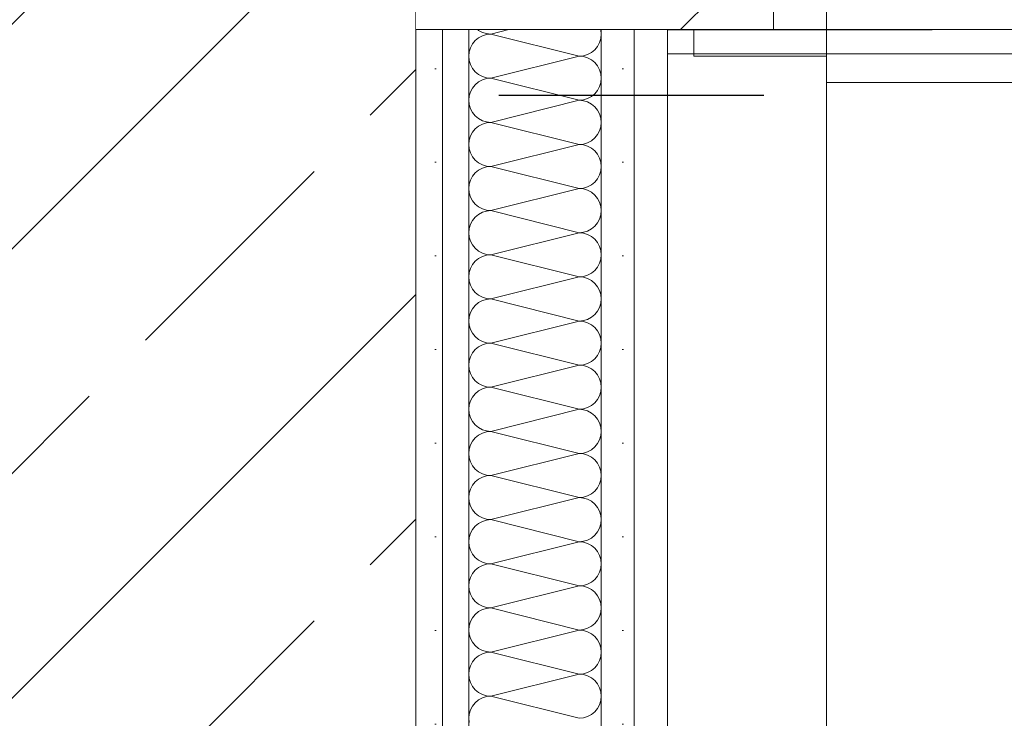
# Model space of a CAD drawing. Header units: metres. Extents: x -4 to 99, y -11 to 17.
# Tile 427 of 656: x 40.13 to 40.502, y 5.5 to 5.764. Entities that reach past the tile are written whole.
import ezdxf

# ---------------------------------------------------------------- set-up
doc = ezdxf.new("R2010")
doc.units = ezdxf.units.M
doc.header["$MEASUREMENT"] = 0
for name, pattern in [('Strichlinie eng', [0.115, 0.075, -0.04]), ('Untersicht', [0.1, 0.075, -0.025]), ('Wipeout_Contour', [1, 0, -1])]:
    doc.linetypes.add(name, pattern=pattern)
for name, color, linetype in [('152 - Bemaßung_ Beschriftung.Ausbau', 7, 'Continuous'), ('301 - Elemente.Linie', 7, 'Continuous'), ('605 - Struktur.Wand Innen', 7, 'Continuous'), ('607 - Struktur.Stütze', 7, 'Continuous'), ('650 - Abdeckung.Fußboden Aufbau', 7, 'Continuous'), ('Neubau_606 - Struktur.Wand Innen Ausbau', 7, 'Continuous'), ('Neubau_650 - Abdeckung.Fußboden Aufbau', 7, 'Continuous'), ('Neubau_653 - Abdeckung.TB Verkofferung', 7, 'Continuous')]:
    doc.layers.add(name, color=color, linetype=linetype)
doc.styles.add('ERSTELLTER_STIL_2', font='txt')
doc.dimstyles.new('ERSTELLTER_STIL__2', dxfattribs={"dimtxt": 0.1, "dimasz": 0.0532, "dimexe": 0.18, "dimexo": 0.0625, "dimgap": 0, "dimtad": 1, "dimtih": 1, "dimtoh": 1, "dimzin": 0, "dimdsep": 46, "dimtxsty": 'ERSTELLTER_STIL_2', "dimblk": 'ARROWHEAD_2', "dimblk1": 'ARROWHEAD_2', "dimblk2": 'ARROWHEAD_2', "dimcen": 0.09, "dimse1": 1, "dimse2": 1, "dimclrd": 7, "dimclre": 7, "dimclrt": 7, "dimazin": 0, "dimtfac": 1, "dimtdec": 4, "dimtmove": 0, "dimatfit": 3, "dimfxl": 1, "dimtolj": 1, "dimtzin": 0, "dimarcsym": 0})
pattern_1 = [(45, (0, 0), (-0.01767767, 0.01767767), [0, -0.025])]

# ---------------------------------------------------------------- blocks, each defined once
blk = doc.blocks.new('*X7')
at = {"layer": 'Neubau_606 - Struktur.Wand Innen Ausbau', "color": 7, "linetype": 'Continuous', "lineweight": 5}
for p, q in [((40.30334, 5.76), (40.30368, 5.75973)), ((40.30368, 5.75973), (40.30512, 5.75896)), ((40.31503, 5.76), (40.30831, 5.75832)), ((40.34982, 5.75995), (40.3498, 5.76)), ((40.34998, 5.75832), (40.34982, 5.75995)), ((40.30242, 5.75588), (40.30138, 5.75462)), ((40.30368, 5.75692), (40.30242, 5.75588)), ((40.30512, 5.75769), (40.30368, 5.75692)), ((40.30512, 5.75896), (40.30668, 5.75848)), ((40.30668, 5.75816), (40.30512, 5.75769)), ((40.30668, 5.75848), (40.30831, 5.75832)), ((40.30831, 5.75832), (40.30668, 5.75816)), ((40.34164, 5.74999), (40.30831, 5.75832)), ((40.34934, 5.75513), (40.34982, 5.7567)), ((40.34982, 5.7567), (40.34998, 5.75832)), ((40.30061, 5.75318), (40.30014, 5.75161)), ((40.30138, 5.75462), (40.30061, 5.75318)), ((40.34627, 5.75139), (40.34753, 5.75243)), ((40.34753, 5.75243), (40.34857, 5.75369)), ((40.34857, 5.75369), (40.34934, 5.75513)), ((40.30014, 5.75161), (40.29998, 5.74999)), ((40.29998, 5.74999), (40.30014, 5.74836)), ((40.30014, 5.74836), (40.30061, 5.7468)), ((40.34164, 5.74999), (40.30831, 5.74165)), ((40.34164, 5.74999), (40.34327, 5.75015)), ((40.34327, 5.74983), (40.34164, 5.74999)), ((40.34327, 5.75015), (40.34483, 5.75062)), ((40.34483, 5.74935), (40.34327, 5.74983)), ((40.34483, 5.75062), (40.34627, 5.75139)), ((40.34627, 5.74858), (40.34483, 5.74935)), ((40.34753, 5.74755), (40.34627, 5.74858)), ((40.30061, 5.7468), (40.30138, 5.74536)), ((40.30138, 5.74536), (40.30242, 5.7441)), ((40.34857, 5.74628), (40.34753, 5.74755)), ((40.34934, 5.74484), (40.34857, 5.74628)), ((40.34982, 5.74328), (40.34934, 5.74484)), ((40.30242, 5.7441), (40.30368, 5.74306)), ((40.30368, 5.74306), (40.30512, 5.74229)), ((40.30512, 5.74102), (40.30368, 5.74025)), ((40.30512, 5.74229), (40.30668, 5.74181)), ((40.30668, 5.74149), (40.30512, 5.74102)), ((40.30668, 5.74181), (40.30831, 5.74165)), ((40.30831, 5.74165), (40.30668, 5.74149)), ((40.34164, 5.73332), (40.30831, 5.74165)), ((40.34998, 5.74165), (40.34982, 5.74328)), ((40.34982, 5.74003), (40.34998, 5.74165)), ((40.30138, 5.73795), (40.30061, 5.73651)), ((40.30242, 5.73921), (40.30138, 5.73795)), ((40.30368, 5.74025), (40.30242, 5.73921)), ((40.34857, 5.73702), (40.34934, 5.73847)), ((40.34934, 5.73847), (40.34982, 5.74003)), ((40.30014, 5.73495), (40.29998, 5.73332)), ((40.29998, 5.73332), (40.30014, 5.7317)), ((40.30061, 5.73651), (40.30014, 5.73495)), ((40.34164, 5.73332), (40.30831, 5.72499)), ((40.34164, 5.73332), (40.34327, 5.73348)), ((40.34327, 5.73316), (40.34164, 5.73332)), ((40.34327, 5.73348), (40.34483, 5.73396)), ((40.34483, 5.73396), (40.34627, 5.73473)), ((40.34627, 5.73473), (40.34753, 5.73576)), ((40.34753, 5.73576), (40.34857, 5.73702)), ((40.30014, 5.7317), (40.30061, 5.73013)), ((40.30061, 5.73013), (40.30138, 5.72869)), ((40.34483, 5.73269), (40.34327, 5.73316)), ((40.34627, 5.73192), (40.34483, 5.73269)), ((40.34753, 5.73088), (40.34627, 5.73192)), ((40.34857, 5.72962), (40.34753, 5.73088)), ((40.34934, 5.72818), (40.34857, 5.72962)), ((40.30138, 5.72869), (40.30242, 5.72743)), ((40.30242, 5.72743), (40.30368, 5.72639)), ((40.30368, 5.72639), (40.30512, 5.72562)), ((40.34982, 5.72661), (40.34934, 5.72818)), ((40.34998, 5.72499), (40.34982, 5.72661)), ((40.30242, 5.72255), (40.30138, 5.72128)), ((40.30368, 5.72358), (40.30242, 5.72255)), ((40.30512, 5.72435), (40.30368, 5.72358)), ((40.30512, 5.72562), (40.30668, 5.72515)), ((40.30668, 5.72483), (40.30512, 5.72435)), ((40.30668, 5.72515), (40.30831, 5.72499)), ((40.30831, 5.72499), (40.30668, 5.72483)), ((40.34164, 5.71665), (40.30831, 5.72499)), ((40.34934, 5.7218), (40.34982, 5.72336)), ((40.34982, 5.72336), (40.34998, 5.72499)), ((40.30061, 5.71984), (40.30014, 5.71828)), ((40.30138, 5.72128), (40.30061, 5.71984)), ((40.34627, 5.71806), (40.34753, 5.7191)), ((40.34753, 5.7191), (40.34857, 5.72036)), ((40.34857, 5.72036), (40.34934, 5.7218)), ((40.30014, 5.71828), (40.29998, 5.71665)), ((40.29998, 5.71665), (40.30014, 5.71503)), ((40.30014, 5.71503), (40.30061, 5.71347)), ((40.34164, 5.71665), (40.30831, 5.70832)), ((40.34164, 5.71665), (40.34327, 5.71681)), ((40.34327, 5.71649), (40.34164, 5.71665)), ((40.34327, 5.71681), (40.34483, 5.71729)), ((40.34483, 5.71602), (40.34327, 5.71649)), ((40.34483, 5.71729), (40.34627, 5.71806)), ((40.34627, 5.71525), (40.34483, 5.71602)), ((40.34753, 5.71421), (40.34627, 5.71525)), ((40.30061, 5.71347), (40.30138, 5.71202)), ((40.30138, 5.71202), (40.30242, 5.71076)), ((40.34857, 5.71295), (40.34753, 5.71421)), ((40.34934, 5.71151), (40.34857, 5.71295)), ((40.34982, 5.70995), (40.34934, 5.71151)), ((40.30242, 5.71076), (40.30368, 5.70973)), ((40.30368, 5.70973), (40.30512, 5.70896)), ((40.30512, 5.70769), (40.30368, 5.70692)), ((40.30512, 5.70896), (40.30668, 5.70848)), ((40.30668, 5.70816), (40.30512, 5.70769)), ((40.30668, 5.70848), (40.30831, 5.70832)), ((40.30831, 5.70832), (40.30668, 5.70816)), ((40.34164, 5.69999), (40.30831, 5.70832)), ((40.34998, 5.70832), (40.34982, 5.70995)), ((40.34982, 5.7067), (40.34998, 5.70832)), ((40.30138, 5.70462), (40.30061, 5.70318)), ((40.30242, 5.70588), (40.30138, 5.70462)), ((40.30368, 5.70692), (40.30242, 5.70588)), ((40.34753, 5.70243), (40.34857, 5.70369)), ((40.34857, 5.70369), (40.34934, 5.70513)), ((40.34934, 5.70513), (40.34982, 5.7067)), ((40.30014, 5.70161), (40.29998, 5.69999)), ((40.29998, 5.69999), (40.30014, 5.69836)), ((40.30061, 5.70318), (40.30014, 5.70161)), ((40.34164, 5.69999), (40.30831, 5.69165)), ((40.34164, 5.69999), (40.34327, 5.70015)), ((40.34327, 5.69983), (40.34164, 5.69999)), ((40.34327, 5.70015), (40.34483, 5.70062)), ((40.34483, 5.70062), (40.34627, 5.70139)), ((40.34627, 5.70139), (40.34753, 5.70243)), ((40.30014, 5.69836), (40.30061, 5.6968)), ((40.30061, 5.6968), (40.30138, 5.69536)), ((40.34483, 5.69935), (40.34327, 5.69983)), ((40.34627, 5.69858), (40.34483, 5.69935)), ((40.34753, 5.69755), (40.34627, 5.69858)), ((40.34857, 5.69628), (40.34753, 5.69755)), ((40.34934, 5.69484), (40.34857, 5.69628)), ((40.30138, 5.69536), (40.30242, 5.6941)), ((40.30242, 5.6941), (40.30368, 5.69306)), ((40.30368, 5.69306), (40.30512, 5.69229)), ((40.34982, 5.69328), (40.34934, 5.69484)), ((40.34998, 5.69165), (40.34982, 5.69328)), ((40.30242, 5.68921), (40.30138, 5.68795)), ((40.30368, 5.69025), (40.30242, 5.68921)), ((40.30512, 5.69102), (40.30368, 5.69025)), ((40.30512, 5.69229), (40.30668, 5.69181)), ((40.30668, 5.69149), (40.30512, 5.69102)), ((40.30668, 5.69181), (40.30831, 5.69165)), ((40.30831, 5.69165), (40.30668, 5.69149)), ((40.34164, 5.68332), (40.30831, 5.69165)), ((40.34934, 5.68847), (40.34982, 5.69003)), ((40.34982, 5.69003), (40.34998, 5.69165)), ((40.30061, 5.68651), (40.30014, 5.68495)), ((40.30138, 5.68795), (40.30061, 5.68651)), ((40.34627, 5.68473), (40.34753, 5.68576)), ((40.34753, 5.68576), (40.34857, 5.68702)), ((40.34857, 5.68702), (40.34934, 5.68847)), ((40.30014, 5.68495), (40.29998, 5.68332)), ((40.29998, 5.68332), (40.30014, 5.6817)), ((40.30014, 5.6817), (40.30061, 5.68013)), ((40.34164, 5.68332), (40.30831, 5.67499)), ((40.34164, 5.68332), (40.34327, 5.68348)), ((40.34327, 5.68316), (40.34164, 5.68332)), ((40.34327, 5.68348), (40.34483, 5.68396)), ((40.34483, 5.68269), (40.34327, 5.68316)), ((40.34483, 5.68396), (40.34627, 5.68473)), ((40.34627, 5.68192), (40.34483, 5.68269)), ((40.34753, 5.68088), (40.34627, 5.68192)), ((40.30061, 5.68013), (40.30138, 5.67869)), ((40.30138, 5.67869), (40.30242, 5.67743)), ((40.34857, 5.67962), (40.34753, 5.68088)), ((40.34934, 5.67818), (40.34857, 5.67962)), ((40.34982, 5.67661), (40.34934, 5.67818)), ((40.30242, 5.67743), (40.30368, 5.67639)), ((40.30368, 5.67639), (40.30512, 5.67562)), ((40.30512, 5.67435), (40.30368, 5.67358)), ((40.30512, 5.67562), (40.30668, 5.67515)), ((40.30668, 5.67483), (40.30512, 5.67435)), ((40.30668, 5.67515), (40.30831, 5.67499)), ((40.30831, 5.67499), (40.30668, 5.67483)), ((40.34164, 5.66665), (40.30831, 5.67499)), ((40.34998, 5.67499), (40.34982, 5.67661)), ((40.34982, 5.67336), (40.34998, 5.67499)), ((40.30138, 5.67128), (40.30061, 5.66984)), ((40.30242, 5.67255), (40.30138, 5.67128)), ((40.30368, 5.67358), (40.30242, 5.67255)), ((40.34753, 5.6691), (40.34857, 5.67036)), ((40.34857, 5.67036), (40.34934, 5.6718)), ((40.34934, 5.6718), (40.34982, 5.67336)), ((40.30014, 5.66828), (40.29998, 5.66665)), ((40.29998, 5.66665), (40.30014, 5.66503)), ((40.30061, 5.66984), (40.30014, 5.66828)), ((40.34164, 5.66665), (40.30831, 5.65832)), ((40.34164, 5.66665), (40.34327, 5.66681)), ((40.34327, 5.66649), (40.34164, 5.66665)), ((40.34327, 5.66681), (40.34483, 5.66729)), ((40.34483, 5.66602), (40.34327, 5.66649)), ((40.34483, 5.66729), (40.34627, 5.66806)), ((40.34627, 5.66806), (40.34753, 5.6691)), ((40.30014, 5.66503), (40.30061, 5.66347)), ((40.30061, 5.66347), (40.30138, 5.66202)), ((40.34627, 5.66525), (40.34483, 5.66602)), ((40.34753, 5.66421), (40.34627, 5.66525)), ((40.34857, 5.66295), (40.34753, 5.66421)), ((40.34934, 5.66151), (40.34857, 5.66295)), ((40.30138, 5.66202), (40.30242, 5.66076)), ((40.30242, 5.66076), (40.30368, 5.65973)), ((40.30368, 5.65973), (40.30512, 5.65896)), ((40.34982, 5.65995), (40.34934, 5.66151)), ((40.34998, 5.65832), (40.34982, 5.65995)), ((40.30242, 5.65588), (40.30138, 5.65462)), ((40.30368, 5.65692), (40.30242, 5.65588)), ((40.30512, 5.65769), (40.30368, 5.65692)), ((40.30512, 5.65896), (40.30668, 5.65848)), ((40.30668, 5.65816), (40.30512, 5.65769)), ((40.30668, 5.65848), (40.30831, 5.65832)), ((40.30831, 5.65832), (40.30668, 5.65816)), ((40.34164, 5.64999), (40.30831, 5.65832)), ((40.34934, 5.65513), (40.34982, 5.6567)), ((40.34982, 5.6567), (40.34998, 5.65832)), ((40.30014, 5.65161), (40.29998, 5.64999)), ((40.30061, 5.65318), (40.30014, 5.65161)), ((40.30138, 5.65462), (40.30061, 5.65318)), ((40.34627, 5.65139), (40.34753, 5.65243)), ((40.34753, 5.65243), (40.34857, 5.65369)), ((40.34857, 5.65369), (40.34934, 5.65513)), ((40.29998, 5.64999), (40.30014, 5.64836)), ((40.30014, 5.64836), (40.30061, 5.6468)), ((40.34164, 5.64999), (40.30831, 5.64165)), ((40.34164, 5.64999), (40.34327, 5.65015)), ((40.34327, 5.64983), (40.34164, 5.64999)), ((40.34327, 5.65015), (40.34483, 5.65062)), ((40.34483, 5.64935), (40.34327, 5.64983)), ((40.34483, 5.65062), (40.34627, 5.65139)), ((40.34627, 5.64858), (40.34483, 5.64935)), ((40.34753, 5.64755), (40.34627, 5.64858)), ((40.30061, 5.6468), (40.30138, 5.64536)), ((40.30138, 5.64536), (40.30242, 5.6441)), ((40.30242, 5.6441), (40.30368, 5.64306)), ((40.34857, 5.64628), (40.34753, 5.64755)), ((40.34934, 5.64484), (40.34857, 5.64628)), ((40.34982, 5.64328), (40.34934, 5.64484)), ((40.30368, 5.64306), (40.30512, 5.64229)), ((40.30512, 5.64102), (40.30368, 5.64025)), ((40.30512, 5.64229), (40.30668, 5.64181)), ((40.30668, 5.64149), (40.30512, 5.64102)), ((40.30668, 5.64181), (40.30831, 5.64165)), ((40.30831, 5.64165), (40.30668, 5.64149)), ((40.34164, 5.63332), (40.30831, 5.64165)), ((40.34998, 5.64165), (40.34982, 5.64328)), ((40.34982, 5.64003), (40.34998, 5.64165)), ((40.30138, 5.63795), (40.30061, 5.63651)), ((40.30242, 5.63921), (40.30138, 5.63795)), ((40.30368, 5.64025), (40.30242, 5.63921)), ((40.34753, 5.63576), (40.34857, 5.63702)), ((40.34857, 5.63702), (40.34934, 5.63847)), ((40.34934, 5.63847), (40.34982, 5.64003)), ((40.30014, 5.63495), (40.29998, 5.63332)), ((40.29998, 5.63332), (40.30014, 5.6317)), ((40.30061, 5.63651), (40.30014, 5.63495)), ((40.34164, 5.63332), (40.30831, 5.62499)), ((40.34164, 5.63332), (40.34327, 5.63348)), ((40.34327, 5.63316), (40.34164, 5.63332)), ((40.34327, 5.63348), (40.34483, 5.63396)), ((40.34483, 5.63269), (40.34327, 5.63316)), ((40.34483, 5.63396), (40.34627, 5.63473)), ((40.34627, 5.63473), (40.34753, 5.63576)), ((40.30014, 5.6317), (40.30061, 5.63013)), ((40.30061, 5.63013), (40.30138, 5.62869)), ((40.34627, 5.63192), (40.34483, 5.63269)), ((40.34753, 5.63088), (40.34627, 5.63192)), ((40.34857, 5.62962), (40.34753, 5.63088)), ((40.34934, 5.62818), (40.34857, 5.62962)), ((40.30138, 5.62869), (40.30242, 5.62743)), ((40.30242, 5.62743), (40.30368, 5.62639)), ((40.30368, 5.62639), (40.30512, 5.62562)), ((40.30512, 5.62562), (40.30668, 5.62515)), ((40.34982, 5.62661), (40.34934, 5.62818)), ((40.34998, 5.62499), (40.34982, 5.62661)), ((40.30242, 5.62255), (40.30138, 5.62128)), ((40.30368, 5.62358), (40.30242, 5.62255)), ((40.30512, 5.62435), (40.30368, 5.62358)), ((40.30668, 5.62483), (40.30512, 5.62435)), ((40.30668, 5.62515), (40.30831, 5.62499)), ((40.30831, 5.62499), (40.30668, 5.62483)), ((40.34164, 5.61665), (40.30831, 5.62499)), ((40.34857, 5.62036), (40.34934, 5.6218)), ((40.34934, 5.6218), (40.34982, 5.62336)), ((40.34982, 5.62336), (40.34998, 5.62499)), ((40.30014, 5.61828), (40.29998, 5.61665)), ((40.30061, 5.61984), (40.30014, 5.61828)), ((40.30138, 5.62128), (40.30061, 5.61984)), ((40.34483, 5.61729), (40.34627, 5.61806)), ((40.34627, 5.61806), (40.34753, 5.6191)), ((40.34753, 5.6191), (40.34857, 5.62036)), ((40.29998, 5.61665), (40.30014, 5.61503)), ((40.30014, 5.61503), (40.30061, 5.61347)), ((40.34164, 5.61665), (40.30831, 5.60832)), ((40.34164, 5.61665), (40.34327, 5.61681)), ((40.34327, 5.61649), (40.34164, 5.61665)), ((40.34327, 5.61681), (40.34483, 5.61729)), ((40.34483, 5.61602), (40.34327, 5.61649)), ((40.34627, 5.61525), (40.34483, 5.61602)), ((40.34753, 5.61421), (40.34627, 5.61525)), ((40.30061, 5.61347), (40.30138, 5.61202)), ((40.30138, 5.61202), (40.30242, 5.61076)), ((40.30242, 5.61076), (40.30368, 5.60973)), ((40.34857, 5.61295), (40.34753, 5.61421)), ((40.34934, 5.61151), (40.34857, 5.61295)), ((40.34982, 5.60995), (40.34934, 5.61151)), ((40.30368, 5.60692), (40.30242, 5.60588)), ((40.30368, 5.60973), (40.30512, 5.60896)), ((40.30512, 5.60769), (40.30368, 5.60692)), ((40.30512, 5.60896), (40.30668, 5.60848)), ((40.30668, 5.60816), (40.30512, 5.60769)), ((40.30668, 5.60848), (40.30831, 5.60832)), ((40.30831, 5.60832), (40.30668, 5.60816)), ((40.34164, 5.59999), (40.30831, 5.60832)), ((40.34998, 5.60832), (40.34982, 5.60995)), ((40.34982, 5.6067), (40.34998, 5.60832)), ((40.30138, 5.60462), (40.30061, 5.60318)), ((40.30242, 5.60588), (40.30138, 5.60462)), ((40.34753, 5.60243), (40.34857, 5.60369)), ((40.34857, 5.60369), (40.34934, 5.60513)), ((40.34934, 5.60513), (40.34982, 5.6067)), ((40.30014, 5.60161), (40.29998, 5.59999)), ((40.29998, 5.59999), (40.30014, 5.59836)), ((40.30061, 5.60318), (40.30014, 5.60161)), ((40.34164, 5.59999), (40.30831, 5.59165)), ((40.34164, 5.59999), (40.34327, 5.60015)), ((40.34327, 5.59983), (40.34164, 5.59999)), ((40.34327, 5.60015), (40.34483, 5.60062)), ((40.34483, 5.59935), (40.34327, 5.59983)), ((40.34483, 5.60062), (40.34627, 5.60139)), ((40.34627, 5.60139), (40.34753, 5.60243)), ((40.30014, 5.59836), (40.30061, 5.5968)), ((40.30061, 5.5968), (40.30138, 5.59536)), ((40.34627, 5.59858), (40.34483, 5.59935)), ((40.34753, 5.59755), (40.34627, 5.59858)), ((40.34857, 5.59628), (40.34753, 5.59755)), ((40.34934, 5.59484), (40.34857, 5.59628)), ((40.30138, 5.59536), (40.30242, 5.5941)), ((40.30242, 5.5941), (40.30368, 5.59306)), ((40.30368, 5.59306), (40.30512, 5.59229)), ((40.30512, 5.59229), (40.30668, 5.59181)), ((40.34982, 5.59328), (40.34934, 5.59484)), ((40.34998, 5.59165), (40.34982, 5.59328)), ((40.30242, 5.58921), (40.30138, 5.58795)), ((40.30368, 5.59025), (40.30242, 5.58921)), ((40.30512, 5.59102), (40.30368, 5.59025)), ((40.30668, 5.59149), (40.30512, 5.59102)), ((40.30668, 5.59181), (40.30831, 5.59165)), ((40.30831, 5.59165), (40.30668, 5.59149)), ((40.34164, 5.58332), (40.30831, 5.59165)), ((40.34857, 5.58702), (40.34934, 5.58847)), ((40.34934, 5.58847), (40.34982, 5.59003)), ((40.34982, 5.59003), (40.34998, 5.59165)), ((40.30014, 5.58495), (40.29998, 5.58332)), ((40.30061, 5.58651), (40.30014, 5.58495)), ((40.30138, 5.58795), (40.30061, 5.58651)), ((40.34483, 5.58396), (40.34627, 5.58473)), ((40.34627, 5.58473), (40.34753, 5.58576)), ((40.34753, 5.58576), (40.34857, 5.58702)), ((40.29998, 5.58332), (40.30014, 5.5817)), ((40.30014, 5.5817), (40.30061, 5.58013)), ((40.34164, 5.58332), (40.30831, 5.57499)), ((40.34164, 5.58332), (40.34327, 5.58348)), ((40.34327, 5.58316), (40.34164, 5.58332)), ((40.34327, 5.58348), (40.34483, 5.58396)), ((40.34483, 5.58269), (40.34327, 5.58316)), ((40.34627, 5.58192), (40.34483, 5.58269)), ((40.34753, 5.58088), (40.34627, 5.58192)), ((40.34857, 5.57962), (40.34753, 5.58088)), ((40.30061, 5.58013), (40.30138, 5.57869)), ((40.30138, 5.57869), (40.30242, 5.57743)), ((40.30242, 5.57743), (40.30368, 5.57639)), ((40.34934, 5.57818), (40.34857, 5.57962)), ((40.34982, 5.57661), (40.34934, 5.57818)), ((40.30368, 5.57358), (40.30242, 5.57255)), ((40.30368, 5.57639), (40.30512, 5.57562)), ((40.30512, 5.57435), (40.30368, 5.57358)), ((40.30512, 5.57562), (40.30668, 5.57515)), ((40.30668, 5.57483), (40.30512, 5.57435)), ((40.30668, 5.57515), (40.30831, 5.57499)), ((40.30831, 5.57499), (40.30668, 5.57483)), ((40.34164, 5.56665), (40.30831, 5.57499)), ((40.34998, 5.57499), (40.34982, 5.57661)), ((40.34982, 5.57336), (40.34998, 5.57499)), ((40.30061, 5.56984), (40.30014, 5.56828)), ((40.30138, 5.57128), (40.30061, 5.56984)), ((40.30242, 5.57255), (40.30138, 5.57128)), ((40.34753, 5.5691), (40.34857, 5.57036)), ((40.34857, 5.57036), (40.34934, 5.5718)), ((40.34934, 5.5718), (40.34982, 5.57336)), ((40.30014, 5.56828), (40.29998, 5.56665)), ((40.29998, 5.56665), (40.30014, 5.56503)), ((40.34164, 5.56665), (40.30831, 5.55832)), ((40.34164, 5.56665), (40.34327, 5.56681)), ((40.34327, 5.56649), (40.34164, 5.56665)), ((40.34327, 5.56681), (40.34483, 5.56729)), ((40.34483, 5.56602), (40.34327, 5.56649)), ((40.34483, 5.56729), (40.34627, 5.56806)), ((40.34627, 5.56525), (40.34483, 5.56602)), ((40.34627, 5.56806), (40.34753, 5.5691)), ((40.30014, 5.56503), (40.30061, 5.56347)), ((40.30061, 5.56347), (40.30138, 5.56202)), ((40.34753, 5.56421), (40.34627, 5.56525)), ((40.34857, 5.56295), (40.34753, 5.56421)), ((40.34934, 5.56151), (40.34857, 5.56295)), ((40.30138, 5.56202), (40.30242, 5.56076)), ((40.30242, 5.56076), (40.30368, 5.55973)), ((40.30368, 5.55973), (40.30512, 5.55896)), ((40.30512, 5.55896), (40.30668, 5.55848)), ((40.34982, 5.55995), (40.34934, 5.56151)), ((40.34998, 5.55832), (40.34982, 5.55995)), ((40.30242, 5.55588), (40.30138, 5.55462)), ((40.30368, 5.55692), (40.30242, 5.55588)), ((40.30512, 5.55769), (40.30368, 5.55692)), ((40.30668, 5.55816), (40.30512, 5.55769)), ((40.30668, 5.55848), (40.30831, 5.55832)), ((40.30831, 5.55832), (40.30668, 5.55816)), ((40.34164, 5.54999), (40.30831, 5.55832)), ((40.34857, 5.55369), (40.34934, 5.55513)), ((40.34934, 5.55513), (40.34982, 5.5567)), ((40.34982, 5.5567), (40.34998, 5.55832)), ((40.30014, 5.55161), (40.29998, 5.54999)), ((40.30061, 5.55318), (40.30014, 5.55161)), ((40.30138, 5.55462), (40.30061, 5.55318)), ((40.34483, 5.55062), (40.34627, 5.55139)), ((40.34627, 5.55139), (40.34753, 5.55243)), ((40.34753, 5.55243), (40.34857, 5.55369)), ((40.29998, 5.54999), (40.30014, 5.54836)), ((40.30014, 5.54836), (40.30061, 5.5468)), ((40.34164, 5.54999), (40.30831, 5.54165)), ((40.34164, 5.54999), (40.34327, 5.55015)), ((40.34327, 5.54983), (40.34164, 5.54999)), ((40.34327, 5.55015), (40.34483, 5.55062)), ((40.34483, 5.54935), (40.34327, 5.54983)), ((40.34627, 5.54858), (40.34483, 5.54935)), ((40.34753, 5.54755), (40.34627, 5.54858)), ((40.34857, 5.54628), (40.34753, 5.54755)), ((40.30061, 5.5468), (40.30138, 5.54536)), ((40.30138, 5.54536), (40.30242, 5.5441)), ((40.30242, 5.5441), (40.30368, 5.54306)), ((40.34934, 5.54484), (40.34857, 5.54628)), ((40.34982, 5.54328), (40.34934, 5.54484)), ((40.30368, 5.54025), (40.30242, 5.53921)), ((40.30368, 5.54306), (40.30512, 5.54229)), ((40.30512, 5.54102), (40.30368, 5.54025)), ((40.30512, 5.54229), (40.30668, 5.54181)), ((40.30668, 5.54149), (40.30512, 5.54102)), ((40.30668, 5.54181), (40.30831, 5.54165)), ((40.30831, 5.54165), (40.30668, 5.54149)), ((40.34164, 5.53332), (40.30831, 5.54165)), ((40.34934, 5.53847), (40.34982, 5.54003)), ((40.34998, 5.54165), (40.34982, 5.54328)), ((40.34982, 5.54003), (40.34998, 5.54165)), ((40.30061, 5.53651), (40.30014, 5.53495)), ((40.30138, 5.53795), (40.30061, 5.53651)), ((40.30242, 5.53921), (40.30138, 5.53795)), ((40.34753, 5.53576), (40.34857, 5.53702)), ((40.34857, 5.53702), (40.34934, 5.53847)), ((40.30014, 5.53495), (40.29998, 5.53332)), ((40.29998, 5.53332), (40.30014, 5.5317)), ((40.34164, 5.53332), (40.30831, 5.52499)), ((40.34164, 5.53332), (40.34327, 5.53348)), ((40.34327, 5.53316), (40.34164, 5.53332)), ((40.34327, 5.53348), (40.34483, 5.53396)), ((40.34483, 5.53269), (40.34327, 5.53316)), ((40.34483, 5.53396), (40.34627, 5.53473)), ((40.34627, 5.53192), (40.34483, 5.53269)), ((40.34627, 5.53473), (40.34753, 5.53576)), ((40.30014, 5.5317), (40.30061, 5.53013)), ((40.30061, 5.53013), (40.30138, 5.52869)), ((40.34753, 5.53088), (40.34627, 5.53192)), ((40.34857, 5.52962), (40.34753, 5.53088)), ((40.34934, 5.52818), (40.34857, 5.52962)), ((40.30138, 5.52869), (40.30242, 5.52743)), ((40.30242, 5.52743), (40.30368, 5.52639)), ((40.30368, 5.52639), (40.30512, 5.52562)), ((40.30512, 5.52562), (40.30668, 5.52515)), ((40.30668, 5.52515), (40.30831, 5.52499)), ((40.34982, 5.52661), (40.34934, 5.52818)), ((40.34998, 5.52499), (40.34982, 5.52661)), ((40.30242, 5.52255), (40.30138, 5.52128)), ((40.30368, 5.52358), (40.30242, 5.52255)), ((40.30512, 5.52435), (40.30368, 5.52358)), ((40.30668, 5.52483), (40.30512, 5.52435)), ((40.30831, 5.52499), (40.30668, 5.52483)), ((40.34164, 5.51665), (40.30831, 5.52499)), ((40.34857, 5.52036), (40.34934, 5.5218)), ((40.34934, 5.5218), (40.34982, 5.52336)), ((40.34982, 5.52336), (40.34998, 5.52499)), ((40.30014, 5.51828), (40.29998, 5.51665)), ((40.30061, 5.51984), (40.30014, 5.51828)), ((40.30138, 5.52128), (40.30061, 5.51984)), ((40.34483, 5.51729), (40.34627, 5.51806)), ((40.34627, 5.51806), (40.34753, 5.5191)), ((40.34753, 5.5191), (40.34857, 5.52036)), ((40.29998, 5.51665), (40.30014, 5.51503)), ((40.30014, 5.51503), (40.30061, 5.51347)), ((40.34164, 5.51665), (40.30831, 5.50832)), ((40.34164, 5.51665), (40.34327, 5.51681)), ((40.34327, 5.51649), (40.34164, 5.51665)), ((40.34327, 5.51681), (40.34483, 5.51729)), ((40.34483, 5.51602), (40.34327, 5.51649)), ((40.34627, 5.51525), (40.34483, 5.51602)), ((40.34753, 5.51421), (40.34627, 5.51525)), ((40.34857, 5.51295), (40.34753, 5.51421)), ((40.30061, 5.51347), (40.30138, 5.51202)), ((40.30138, 5.51202), (40.30242, 5.51076)), ((40.30242, 5.51076), (40.30368, 5.50973)), ((40.34934, 5.51151), (40.34857, 5.51295)), ((40.34982, 5.50995), (40.34934, 5.51151)), ((40.30368, 5.50692), (40.30242, 5.50588)), ((40.30368, 5.50973), (40.30512, 5.50896)), ((40.30512, 5.50769), (40.30368, 5.50692)), ((40.30512, 5.50896), (40.30668, 5.50848)), ((40.30668, 5.50816), (40.30512, 5.50769)), ((40.30668, 5.50848), (40.30831, 5.50832)), ((40.30831, 5.50832), (40.30668, 5.50816)), ((40.34164, 5.49999), (40.30831, 5.50832)), ((40.34934, 5.50513), (40.34982, 5.5067)), ((40.34998, 5.50832), (40.34982, 5.50995)), ((40.34982, 5.5067), (40.34998, 5.50832)), ((40.30061, 5.50318), (40.30014, 5.50161)), ((40.30138, 5.50462), (40.30061, 5.50318)), ((40.30242, 5.50588), (40.30138, 5.50462)), ((40.34753, 5.50243), (40.34857, 5.50369)), ((40.34857, 5.50369), (40.34934, 5.50513)), ((40.30014, 5.50161), (40.29998, 5.49999)), ((40.29998, 5.49999), (40.30014, 5.49836)), ((40.34164, 5.49999), (40.34327, 5.50015)), ((40.34327, 5.50015), (40.34483, 5.50062)), ((40.34483, 5.50062), (40.34627, 5.50139)), ((40.34627, 5.50139), (40.34753, 5.50243))]:
    blk.add_line(p, q, dxfattribs=at)
blk = doc.blocks.new('*D587')
at = {"layer": '152 - Bemaßung_ Beschriftung.Ausbau', "color": 7, "linetype": 'Continuous', "lineweight": 5}
for p, q in [((40.27999, 6.98038), (40.27999, 7.08538)), ((42.09999, 6.98038), (42.09999, 7.08538)), ((40.3002, 7.06788), (40.25978, 6.99788)), ((42.1202, 7.06788), (42.07978, 6.99788)), ((40.27999, 7.03288), (42.09999, 7.03288))]:
    blk.add_line(p, q, dxfattribs=at)
at = {"layer": '152 - Bemaßung_ Beschriftung.Ausbau', "color": 7, "lineweight": 5, "char_height": 0.1, "attachment_point": 7, "style": 'ERSTELLTER_STIL_2'}
for s, insert in [('\\A1;{\\pql;\\fArial|b0|i0|c0|p38;12\\fArial|b0|i0|c0|p38;\\A1{\\H.66x;\\S5^  ;}}', (41.8779, 7.0518)), ('\\A1;{\\pql;\\fArial|b0|i0|c0|p38;1,82}', (40.95603, 7.05288))]:
    blk.add_mtext(s, dxfattribs=dict(at, insert=insert))
blk = doc.blocks.new('ARROWHEAD_2')
at = {"color": 0, "linetype": 'Continuous', "lineweight": 0}
for p, q in [((-0.3781, -0.655), (0.3781, 0.655)), ((0, 0), (-1, 0))]:
    blk.add_line(p, q, dxfattribs=at)
blk = doc.blocks.new('*D633')
at = {"layer": '152 - Bemaßung_ Beschriftung.Ausbau', "color": 7, "linetype": 'Continuous', "lineweight": 5}
for p, q in [((40.165, 4.5121), (40.165, 4.6171)), ((40.37498, 4.5121), (40.37498, 4.6171)), ((40.18521, 4.5996), (40.14479, 4.5296)), ((40.39518, 4.5996), (40.35477, 4.5296)), ((40.13077, 4.5646), (40.165, 4.5646)), ((40.165, 4.5646), (40.37498, 4.5646))]:
    blk.add_line(p, q, dxfattribs=at)
at = {"color": 254, "linetype": 'Wipeout_Contour', "lineweight": 0, "ltscale": 162.154862}
blk.add_wipeout([(40.17267, 4.56317), (40.3673, 4.56317), (40.3673, 4.70603), (40.17267, 4.70603)], dxfattribs=at).dxf.layer = '152 - Bemaßung_ Beschriftung.Ausbau'
at = {"layer": '152 - Bemaßung_ Beschriftung.Ausbau', "color": 7, "lineweight": 5, "insert": (40.1941, 4.5846), "char_height": 0.1, "attachment_point": 7, "style": 'ERSTELLTER_STIL_2'}
blk.add_mtext('\\A1;{\\pql;\\fArial|b0|i0|c0|p38;21}', dxfattribs=at)
blk = doc.blocks.new('*D634')
at = {"layer": '152 - Bemaßung_ Beschriftung.Ausbau', "color": 7, "linetype": 'Continuous', "lineweight": 5}
for p, q in [((40.37498, 4.5121), (40.37498, 4.6171)), ((42.09999, 4.5121), (42.09999, 4.6171)), ((40.39518, 4.5996), (40.35477, 4.5296)), ((42.07978, 4.5296), (42.1202, 4.5996)), ((40.37498, 4.5646), (42.09999, 4.5646)), ((42.09999, 4.5646), (42.13422, 4.5646))]:
    blk.add_line(p, q, dxfattribs=at)
at = {"layer": '152 - Bemaßung_ Beschriftung.Ausbau', "color": 7, "lineweight": 5, "insert": (41.07941, 4.56519), "char_height": 0.1, "attachment_point": 7, "style": 'ERSTELLTER_STIL_2'}
blk.add_mtext('\\A1;{\\pql;\\fArial|b0|i0|c0|p38;1,72\\fArial|b0|i0|c0|p38;\\A1{\\H.66x;\\S5^  ;}}', dxfattribs=at)

msp = doc.modelspace()

# ---------------------------------------------------------------- hatches: boundary and pattern name
at = {"layer": '607 - Struktur.Stütze', "linetype": 'Continuous', "lineweight": 0, "true_color": 0x000000}
h = msp.add_hatch(dxfattribs=at)
h.set_pattern_fill('Beton__Stahlbeton_0001', color=18, style=0, pattern_type=2)
h.set_pattern_definition([(45, (0, 0), (-0.0848528, 0.0848528), []), (45, (-0.04243, 0.04243), (-0.0848528, 0.0848528), [0.09, -0.03])])
h.paths.add_polyline_path([(39.97999, 5.19998), (40.27999, 5.19998), (40.27999, 5.99998), (39.97999, 5.99998)])
h = msp.add_hatch(dxfattribs=at)
h.set_pattern_fill('Gips_0001', color=18, style=0, pattern_type=2)
h.set_pattern_definition(pattern_1)
h.paths.add_polyline_path([(40.165, 5.19998), (40.165, 5.18998), (40.28999, 5.18998), (40.28999, 5.76), (40.27999, 5.76), (40.27999, 5.19998)])
at = {"layer": 'Neubau_606 - Struktur.Wand Innen Ausbau', "linetype": 'Continuous', "lineweight": 0, "true_color": 0x000000}
h = msp.add_hatch(dxfattribs=at)
h.set_pattern_fill('Gips_0001', color=18, style=0, pattern_type=2)
h.set_pattern_definition(pattern_1)
h.paths.add_polyline_path([(40.34998, 5.76), (40.34998, 5.17998), (40.36248, 5.17998), (40.36248, 5.76)])
h = msp.add_hatch(dxfattribs=at)
h.set_pattern_fill('Gips_0001', color=18, style=0, pattern_type=2)
h.set_pattern_definition(pattern_1)
h.paths.add_polyline_path([(40.36248, 5.76), (40.36248, 5.17998), (40.37498, 5.17998), (40.37498, 5.76)])
at = {"layer": 'Neubau_650 - Abdeckung.Fußboden Aufbau', "linetype": 'Continuous', "lineweight": 13, "true_color": 0xafafaf}
h = msp.add_hatch(dxfattribs=at)
h.set_pattern_fill('Raster_60x60_Fuge_2mm_0001', color=253, style=0, pattern_type=2)
h.set_pattern_definition([(0, (40.93646, 5.1485), (0, 0.602), []), (90, (40.93646, 5.1485), (-0.602, 0), [])])
h.paths.add_polyline_path([(42.09999, 3.935), (42.09999, 5.76), (40.37498, 5.76), (40.37498, 3.935)])

# ---------------------------------------------------------------- linework, layer by layer
at = {"layer": '301 - Elemente.Linie', "color": 1, "linetype": 'Strichlinie eng', "lineweight": 25, "flags": 128}
msp.add_lwpolyline([(40.31135, 5.73527), (47.16999, 5.73527)], dxfattribs=at)
at = {"layer": '605 - Struktur.Wand Innen', "color": 1, "linetype": 'Continuous', "lineweight": 13}
for p, q in [((40.435, 5.78), (40.435, 5.75)), ((40.435, 5.78), (40.435, 5.74)), ((40.435, 5.75), (40.385, 5.75)), ((40.435, 5.74), (41.28, 5.74)), ((40.435, 5.74), (40.435, 4.895))]:
    msp.add_line(p, q, dxfattribs=at)
at = {"layer": '605 - Struktur.Wand Innen', "color": 1, "linetype": 'Continuous', "lineweight": 9}
msp.add_arc((40.435, 5.74), 0.845, 270, 0, dxfattribs=at)
at = {"layer": '607 - Struktur.Stütze', "color": 7, "linetype": 'Continuous', "lineweight": 13, "flags": 128}
msp.add_lwpolyline([(39.97999, 5.19998), (40.27999, 5.19998), (40.27999, 5.99998), (39.97999, 5.99998)], close=True, dxfattribs=at)
at = {"layer": '607 - Struktur.Stütze', "color": 7, "linetype": 'Continuous', "lineweight": 5, "flags": 128}
msp.add_lwpolyline([(40.165, 5.18998), (40.28999, 5.18998), (40.28999, 5.76)], dxfattribs=at)
at = {"layer": '650 - Abdeckung.Fußboden Aufbau', "color": 7, "linetype": 'Continuous', "lineweight": 13, "flags": 128}
msp.add_lwpolyline([(38.87999, 5.814), (38.87999, 5.935), (39.96999, 5.935), (39.96999, 6.00998), (40.28999, 6.00998), (40.28999, 5.925), (40.415, 5.925), (40.415, 5.76), (41.3, 5.76), (41.3, 5.925), (42.32499, 5.925), (42.32499, 5.76), (43.20999, 5.76), (43.20999, 5.925), (45.90499, 5.925), (45.90499, 5.76), (46.78999, 5.76), (46.78999, 5.925), (47.16999, 5.925), (47.16999, 6.00998), (47.48999, 6.00998), (47.48999, 5.925), (48.65, 5.925), (48.65, 5.805)], dxfattribs=at)
at = {"layer": 'Neubau_606 - Struktur.Wand Innen Ausbau', "color": 1, "linetype": 'Continuous', "lineweight": 5}
for p, q in [((40.34998, 5.17998), (40.34998, 5.76)), ((40.36248, 5.17998), (40.36248, 5.76))]:
    msp.add_line(p, q, dxfattribs=at)
at = {"layer": 'Neubau_606 - Struktur.Wand Innen Ausbau', "color": 1, "linetype": 'Continuous', "lineweight": 5, "flags": 128}
for points in [[(40.37498, 5.76), (40.29998, 5.76)], [(40.29998, 5.76), (40.29998, 5.17998)], [(40.37498, 5.17998), (40.37498, 5.76)]]:
    msp.add_lwpolyline(points, dxfattribs=at)
at = {"layer": 'Neubau_650 - Abdeckung.Fußboden Aufbau', "color": 1, "linetype": 'Continuous', "lineweight": 13, "flags": 128}
msp.add_lwpolyline([(42.09999, 3.935), (40.37498, 3.935), (40.37498, 5.76), (42.09999, 5.76)], close=True, dxfattribs=at)
at = {"layer": 'Neubau_653 - Abdeckung.TB Verkofferung', "color": 1, "linetype": 'Untersicht', "lineweight": 9}
for p, q in [((40.37498, 5.75998), (42.09999, 5.75998)), ((40.37498, 5.18998), (40.37498, 5.75998))]:
    msp.add_line(p, q, dxfattribs=at)

# ---------------------------------------------------------------- block references
at = {"layer": 'Neubau_606 - Struktur.Wand Innen Ausbau', "color": 1, "lineweight": 13}
msp.add_blockref('*X7', (0, 0), dxfattribs=at)

# ---------------------------------------------------------------- next in the draw order: wipeouts: each hides what was drawn before it
at = {"color": 254, "linetype": 'Wipeout_Contour', "lineweight": 0, "ltscale": 163.084795}
msp.add_wipeout([(40.27999, 5.76), (40.415, 5.76), (40.415, 5.925), (40.27999, 5.925)], dxfattribs=at).dxf.layer = '605 - Struktur.Wand Innen'

# ---------------------------------------------------------------- next in the draw order: hatches: boundary and pattern name
at = {"layer": '605 - Struktur.Wand Innen', "linetype": 'Continuous', "lineweight": 0, "true_color": 0x000000}
h = msp.add_hatch(dxfattribs=at)
h.set_pattern_fill('MW_Ziegel_0001', color=18, style=0, pattern_type=2)
h.set_pattern_definition([(45, (0, 0), (-0.0636396, 0.0636396), [])])
h.paths.add_polyline_path([(40.27999, 5.76), (40.415, 5.76), (40.415, 5.925), (40.27999, 5.925)])

# ---------------------------------------------------------------- next in the draw order: linework, layer by layer
at = {"layer": '605 - Struktur.Wand Innen', "color": 7, "linetype": 'Continuous', "lineweight": 18}
msp.add_line((40.415, 5.76), (40.415, 5.925), dxfattribs=at)
msp.add_line((40.415, 5.76), (40.415, 5.925), dxfattribs=at)
msp.add_line((40.415, 5.76), (40.415, 5.925), dxfattribs=at)
at = {"layer": '605 - Struktur.Wand Innen', "color": 1, "linetype": 'Continuous', "lineweight": 13}
for p, q in [((40.415, 5.76), (40.415, 5.925)), ((40.385, 5.75), (40.385, 5.76)), ((40.385, 5.76), (40.415, 5.76))]:
    msp.add_line(p, q, dxfattribs=at)
at = {"layer": '605 - Struktur.Wand Innen', "color": 7, "linetype": 'Continuous', "lineweight": 18, "flags": 128}
msp.add_lwpolyline([(40.27999, 5.76), (40.415, 5.76)], dxfattribs=at)

# ---------------------------------------------------------------- next in the draw order: dimensions: what is measured, and where the dimension line sits
at = {"layer": '152 - Bemaßung_ Beschriftung.Ausbau', "color": 7, "linetype": 'Continuous', "lineweight": 5}
dim = msp.add_linear_dim(base=(42.09999, 7.03288), p1=(40.27999, 5.99998), p2=(42.09999, 5.76), dimstyle='ERSTELLTER_STIL__2', dxfattribs=at)
dim.commit()
dim.dimension.update_dxf_attribs({"geometry": '*D587', "text_midpoint": (41.08591, 7.10288), "dimtype": 160})

# ---------------------------------------------------------------- next in the draw order: dimensions: what is measured, and where the dimension line sits
dim = msp.add_linear_dim(base=(40.37498, 4.5646), p1=(40.165, 5.19998), p2=(40.37498, 5.76), dimstyle='ERSTELLTER_STIL__2', dxfattribs=at)
dim.commit()
dim.dimension.update_dxf_attribs({"geometry": '*D633', "text_midpoint": (40.27034, 4.6346), "dimtype": 160})

# ---------------------------------------------------------------- next in the draw order: dimensions: what is measured, and where the dimension line sits
dim = msp.add_linear_dim(base=(42.09999, 4.5646), p1=(40.37498, 5.76), p2=(42.09999, 5.76), dimstyle='ERSTELLTER_STIL__2', dxfattribs=at)
dim.commit()
dim.dimension.update_dxf_attribs({"geometry": '*D634', "text_midpoint": (41.34435, 4.6346), "dimtype": 160})

doc.saveas('drawing.dxf')
